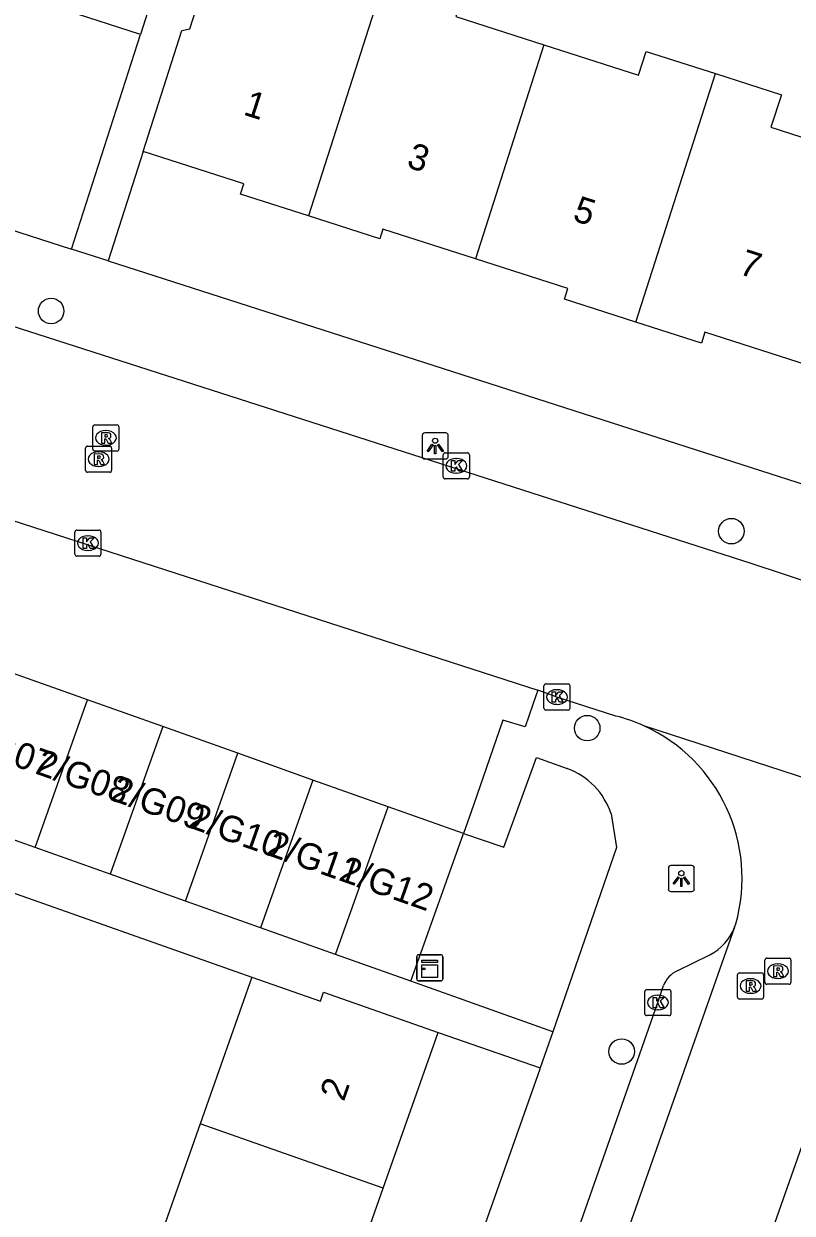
# Model space of a CAD drawing. Extents: x 163268 to 164360, y 381529 to 382285.
# Drawn here: x 163781.31 to 163810.76, y 381980.15 to 382025.7 of the extents above; entities that cross this region are included whole.
import ezdxf

# ---------------------------------------------------------------- set-up
doc = ezdxf.new("R2010")
doc.units = 0
for name, color, linetype in [('IMGEO_Boom', 7, 'Continuous'), ('IMGEO_Kast', 7, 'Continuous'), ('IMGEO_Kolk', 7, 'Continuous'), ('IMGEO_Lichtpunt', 7, 'Continuous'), ('IMGEO_Pand', 7, 'Continuous'), ('IMGEO_Pand_nummerreeks', 7, 'Continuous'), ('IMGEO_Rijbaan_lokaal_open', 7, 'Continuous'), ('IMGEO_Rioolput', 7, 'Continuous'), ('IMGEO_Voetpad_open', 7, 'Continuous')]:
    doc.layers.add(name, color=color, linetype=linetype)

msp = doc.modelspace()

# ---------------------------------------------------------------- linework, layer by layer
at = {"layer": 'IMGEO_Boom'}
for centre in [(163782.359, 382014.702), (163808.427, 382006.269), (163802.902, 381998.724), (163804.221, 381986.338)]:
    msp.add_circle(centre, 0.489, dxfattribs=at)
at = {"layer": 'IMGEO_Kast'}
for p, q in [((163796.369, 381989.118), (163796.369, 381989.959)), ((163796.369, 381989.959), (163796.369, 381989.118)), ((163796.444, 381990.043), (163797.285, 381990.043)), ((163797.285, 381990.043), (163796.444, 381990.043)), ((163797.369, 381989.968), (163797.369, 381989.127)), ((163797.369, 381989.127), (163797.369, 381989.968)), ((163797.294, 381989.043), (163796.453, 381989.043)), ((163796.453, 381989.043), (163797.294, 381989.043))]:
    msp.add_line(p, q, dxfattribs=at)
for points in [[(163796.564, 381989.833), (163797.164, 381989.833), (163797.164, 381989.748), (163796.564, 381989.748), (163796.564, 381989.833)], [(163796.564, 381989.658), (163797.164, 381989.658), (163797.164, 381989.169), (163796.564, 381989.169), (163796.564, 381989.658)]]:
    msp.add_lwpolyline(points, dxfattribs=at)
msp.add_circle((163796.648, 381989.507), 0.0377, dxfattribs=at)
for centre, start, end in [((163796.447, 381989.965), 92.4484, 184.2845), ((163796.447, 381989.965), 92.4484, 184.2845), ((163797.291, 381989.965), 2.4484, 94.2845), ((163797.291, 381989.965), 2.4484, 94.2845), ((163796.447, 381989.121), 182.4484, 274.2845), ((163796.447, 381989.121), 182.4484, 274.2845), ((163797.291, 381989.121), 272.4484, 4.2845), ((163797.291, 381989.121), 272.4484, 4.2845)]:
    msp.add_arc(centre, 0.0779, start, end, dxfattribs=at)
at = {"layer": 'IMGEO_Kolk'}
for p, q in [((163797.384, 382008.344), (163797.384, 382009.196)), ((163797.459, 382009.27), (163798.311, 382009.27)), ((163797.872, 382009.05), (163797.897, 382009.05)), ((163798.385, 382009.196), (163798.385, 382008.344)), ((163797.895, 382008.49), (163797.87, 382008.49)), ((163798.311, 382008.27), (163797.459, 382008.27)), ((163783.268, 382005.385), (163783.268, 382006.237)), ((163783.343, 382006.311), (163784.195, 382006.311)), ((163784.269, 382006.237), (163784.269, 382005.385)), ((163783.756, 382006.091), (163783.781, 382006.091)), ((163784.195, 382005.311), (163783.343, 382005.311)), ((163783.779, 382005.531), (163783.754, 382005.531)), ((163801.241, 381999.49), (163801.241, 382000.342)), ((163801.316, 382000.416), (163802.168, 382000.416)), ((163801.729, 382000.196), (163801.754, 382000.196)), ((163802.242, 382000.342), (163802.242, 381999.49)), ((163802.168, 381999.416), (163801.316, 381999.416)), ((163801.752, 381999.636), (163801.727, 381999.636)), ((163805.108, 381987.787), (163805.108, 381988.639)), ((163805.183, 381988.713), (163806.035, 381988.713)), ((163805.596, 381988.493), (163805.621, 381988.493)), ((163806.109, 381988.639), (163806.109, 381987.787)), ((163805.619, 381987.933), (163805.594, 381987.933)), ((163806.035, 381987.713), (163805.183, 381987.713))]:
    msp.add_line(p, q, dxfattribs=at)
for points in [[(163797.384, 382008.344), (163797.384, 382009.196)], [(163797.459, 382009.27), (163798.311, 382009.27)], [(163797.705, 382008.97), (163797.828, 382008.97), (163797.828, 382008.819), (163797.958, 382008.97), (163798.122, 382008.97), (163797.976, 382008.819), (163798.129, 382008.57), (163797.977, 382008.57), (163797.892, 382008.734), (163797.828, 382008.667), (163797.828, 382008.57), (163797.705, 382008.57), (163797.705, 382008.97)], [(163798.385, 382009.196), (163798.385, 382008.344)], [(163798.311, 382008.27), (163797.459, 382008.27)], [(163783.268, 382005.385), (163783.268, 382006.237)], [(163783.343, 382006.311), (163784.195, 382006.311)], [(163784.269, 382006.237), (163784.269, 382005.385)], [(163783.589, 382006.011), (163783.712, 382006.011), (163783.712, 382005.86), (163783.842, 382006.011), (163784.006, 382006.011), (163783.86, 382005.86), (163784.013, 382005.611), (163783.861, 382005.611), (163783.776, 382005.775), (163783.712, 382005.708), (163783.712, 382005.611), (163783.589, 382005.611), (163783.589, 382006.011)], [(163784.195, 382005.311), (163783.343, 382005.311)], [(163801.241, 381999.49), (163801.241, 382000.342)], [(163801.316, 382000.416), (163802.168, 382000.416)], [(163802.242, 382000.342), (163802.242, 381999.49)], [(163801.562, 382000.116), (163801.685, 382000.116), (163801.685, 381999.965), (163801.815, 382000.116), (163801.979, 382000.116), (163801.833, 381999.965), (163801.986, 381999.716), (163801.834, 381999.716), (163801.749, 381999.88), (163801.685, 381999.813), (163801.685, 381999.716), (163801.562, 381999.716), (163801.562, 382000.116)], [(163802.168, 381999.416), (163801.316, 381999.416)], [(163805.108, 381987.787), (163805.108, 381988.639)], [(163805.183, 381988.713), (163806.035, 381988.713)], [(163805.429, 381988.413), (163805.552, 381988.413), (163805.552, 381988.262), (163805.682, 381988.413), (163805.846, 381988.413), (163805.7, 381988.262), (163805.853, 381988.013), (163805.701, 381988.013), (163805.616, 381988.177), (163805.552, 381988.11), (163805.552, 381988.013), (163805.429, 381988.013), (163805.429, 381988.413)], [(163806.109, 381988.639), (163806.109, 381987.787)], [(163806.035, 381987.713), (163805.183, 381987.713)]]:
    msp.add_lwpolyline(points, dxfattribs=at)
for centre, start, end in [((163797.461, 382009.194), 91.552, 178.448), ((163797.461, 382009.194), 91.552, 178.448), ((163798.309, 382009.194), 1.552, 88.448), ((163798.309, 382009.194), 1.552, 88.448), ((163797.461, 382008.346), 181.552, 268.448), ((163797.461, 382008.346), 181.552, 268.448), ((163798.309, 382008.346), 271.552, 358.448), ((163798.309, 382008.346), 271.552, 358.448), ((163783.345, 382006.235), 91.552, 178.448), ((163783.345, 382006.235), 91.552, 178.448), ((163784.193, 382006.235), 1.552, 88.448), ((163784.193, 382006.235), 1.552, 88.448), ((163783.345, 382005.387), 181.552, 268.448), ((163783.345, 382005.387), 181.552, 268.448), ((163784.193, 382005.387), 271.552, 358.448), ((163784.193, 382005.387), 271.552, 358.448), ((163801.318, 382000.34), 91.552, 178.448), ((163801.318, 382000.34), 91.552, 178.448), ((163802.166, 382000.34), 1.552, 88.448), ((163802.166, 382000.34), 1.552, 88.448), ((163801.318, 381999.492), 181.552, 268.448), ((163801.318, 381999.492), 181.552, 268.448), ((163802.166, 381999.492), 271.552, 358.448), ((163802.166, 381999.492), 271.552, 358.448), ((163805.185, 381988.637), 91.552, 178.448), ((163805.185, 381988.637), 91.552, 178.448), ((163806.033, 381988.637), 1.552, 88.448), ((163806.033, 381988.637), 1.552, 88.448), ((163805.185, 381987.789), 181.552, 268.448), ((163805.185, 381987.789), 181.552, 268.448), ((163806.033, 381987.789), 271.552, 358.448), ((163806.033, 381987.789), 271.552, 358.448)]:
    msp.add_arc(centre, 0.0765, start, end, dxfattribs=at)
for centre, major_axis, ratio, start_param, end_param in [((163797.871, 382008.77), (-0.387, 0.002), 0.722429, 4.712389, 7.853982), ((163797.896, 382008.77), (-0.39, 0.002), 0.717154, 1.570796, 4.712389), ((163783.755, 382005.811), (-0.387, 0.002), 0.722429, 4.712389, 7.853982), ((163783.78, 382005.811), (-0.39, 0.002), 0.717154, 1.570796, 4.712389), ((163801.728, 381999.916), (-0.387, 0.002), 0.722429, 4.712389, 7.853982), ((163801.753, 381999.916), (-0.39, 0.002), 0.717154, 1.570796, 4.712389), ((163805.595, 381988.213), (-0.387, 0.002), 0.722429, 4.712389, 7.853982), ((163805.62, 381988.213), (-0.39, 0.002), 0.717154, 1.570796, 4.712389)]:
    msp.add_ellipse(centre, major_axis=major_axis, ratio=ratio, start_param=start_param, end_param=end_param, dxfattribs=at)
at = {"layer": 'IMGEO_Lichtpunt'}
for p, q in [((163796.58, 382009.935), (163796.58, 382009.128)), ((163796.58, 382009.935), (163796.58, 382009.128)), ((163797.482, 382010.03), (163796.674, 382010.03)), ((163797.482, 382010.03), (163796.674, 382010.03)), ((163797.576, 382009.128), (163797.576, 382009.935)), ((163797.576, 382009.128), (163797.576, 382009.935)), ((163796.674, 382009.034), (163797.482, 382009.034)), ((163796.674, 382009.034), (163797.482, 382009.034)), ((163806.01, 381993.368), (163806.01, 381992.561)), ((163806.01, 381993.368), (163806.01, 381992.561)), ((163806.912, 381993.463), (163806.104, 381993.463)), ((163806.912, 381993.463), (163806.104, 381993.463)), ((163807.006, 381992.561), (163807.006, 381993.368)), ((163807.006, 381992.561), (163807.006, 381993.368)), ((163806.104, 381992.467), (163806.912, 381992.467)), ((163806.104, 381992.467), (163806.912, 381992.467))]:
    msp.add_line(p, q, dxfattribs=at)
for points in [[(163796.954, 382009.599), (163796.993, 382009.571), (163796.805, 382009.309), (163796.767, 382009.336), (163796.954, 382009.599)], [(163797.056, 382009.551), (163797.103, 382009.551), (163797.103, 382009.229), (163797.056, 382009.229), (163797.056, 382009.551)], [(163797.166, 382009.571), (163797.204, 382009.598), (163797.391, 382009.336), (163797.352, 382009.308), (163797.166, 382009.571)], [(163806.384, 381993.032), (163806.423, 381993.004), (163806.235, 381992.742), (163806.197, 381992.769), (163806.384, 381993.032)], [(163806.486, 381992.984), (163806.533, 381992.984), (163806.533, 381992.662), (163806.486, 381992.662), (163806.486, 381992.984)], [(163806.596, 381993.004), (163806.634, 381993.031), (163806.821, 381992.769), (163806.782, 381992.741), (163806.596, 381993.004)]]:
    msp.add_lwpolyline(points, dxfattribs=at)
for centre in [(163797.079, 382009.733), (163806.509, 381993.166)]:
    msp.add_circle(centre, 0.0994, dxfattribs=at)
for centre, start, end in [((163796.674, 382009.935), 90, 180), ((163796.674, 382009.935), 90, 180), ((163797.482, 382009.935), 0, 90), ((163797.482, 382009.935), 0, 90), ((163796.674, 382009.128), 180, 270), ((163796.674, 382009.128), 180, 270), ((163797.482, 382009.128), 270, 0), ((163797.482, 382009.128), 270, 360), ((163806.104, 381993.368), 90, 180), ((163806.104, 381993.368), 90, 180), ((163806.912, 381993.368), 0, 90), ((163806.912, 381993.368), 0, 90), ((163806.104, 381992.561), 180, 270), ((163806.104, 381992.561), 180, 270), ((163806.912, 381992.561), 270, 0), ((163806.912, 381992.561), 270, 360)]:
    msp.add_arc(centre, 0.0946, start, end, dxfattribs=at)
at = {"layer": 'IMGEO_Pand'}
for points in [[(163785.784, 382025.296), (163782.584, 382026.322), (163783.46, 382029.067)], [(163785.887, 382020.808), (163787.373, 382025.44), (163787.679, 382025.506), (163788.663, 382028.576)], [(163786.709, 382028.197), (163785.784, 382025.296)], [(163795.26, 382027.844), (163792.216, 382018.348)], [(163795.26, 382027.844), (163798.166, 382026.912), (163797.866, 382025.977), (163801.242, 382024.894)], [(163801.242, 382024.894), (163798.615, 382016.7)], [(163801.242, 382024.894), (163804.871, 382023.73), (163805.164, 382024.644), (163807.816, 382023.794)], [(163807.816, 382023.794), (163810.342, 382022.984), (163809.942, 382021.739), (163813.86, 382020.482), (163812.869, 382017.392), (163811.342, 382012.63), (163807.414, 382013.889), (163807.279, 382013.469), (163804.764, 382014.276)], [(163804.764, 382014.276), (163807.816, 382023.794)], [(163792.216, 382018.348), (163789.618, 382019.181), (163789.743, 382019.572), (163785.887, 382020.808)], [(163798.615, 382016.7), (163795.075, 382017.835), (163794.957, 382017.469), (163792.216, 382018.348)], [(163804.764, 382014.276), (163802.025, 382015.154), (163802.156, 382015.564), (163798.615, 382016.7)], [(163783.757, 381999.808), (163783.216, 382000), (163780.878, 382000.831)], [(163781.746, 381994.149), (163783.757, 381999.808)], [(163786.636, 381998.784), (163783.757, 381999.808)], [(163786.636, 381998.784), (163784.625, 381993.126)], [(163789.514, 381997.76), (163786.636, 381998.784)], [(163787.503, 381992.103), (163789.514, 381997.76)], [(163792.393, 381996.736), (163789.514, 381997.76)], [(163792.393, 381996.736), (163790.382, 381991.079)], [(163795.271, 381995.712), (163792.393, 381996.736)], [(163793.261, 381990.056), (163795.271, 381995.712)], [(163798.155, 381994.686), (163795.271, 381995.712)], [(163781.746, 381994.149), (163778.867, 381995.172)], [(163796.14, 381989.033), (163798.155, 381994.686)], [(163784.625, 381993.126), (163781.746, 381994.149)], [(163787.503, 381992.103), (163784.625, 381993.126)], [(163790.382, 381991.079), (163787.503, 381992.103)], [(163793.261, 381990.056), (163790.382, 381991.079)], [(163796.14, 381989.033), (163793.261, 381990.056)], [(163790.056, 381989.188), (163788.074, 381983.574)], [(163790.056, 381989.188), (163792.678, 381988.262), (163792.803, 381988.614), (163797.19, 381987.065)], [(163795.083, 381981.099), (163797.19, 381987.065)], [(163788.074, 381983.574), (163786.027, 381977.775)], [(163795.083, 381981.099), (163788.074, 381983.574)], [(163793.036, 381975.3), (163795.083, 381981.099)]]:
    msp.add_lwpolyline(points, dxfattribs=at)
at = {"layer": 'IMGEO_Rijbaan_lokaal_open'}
for points in [[(163757.318, 382021.706), (163762.591, 382019.997), (163809.167, 382005.041), (163831.384, 381997.714), (163849.853, 381991.631), (163896.886, 381976.383)], [(163765.277, 382011.726), (163801.005, 382000.175)], [(163803.998, 381999.189), (163801.743, 381999.917), (163801.506, 382000), (163801.005, 382000.175)], [(163821.013, 381993.626), (163805.067, 381998.816)], [(163808.551, 381991.106), (163801.126, 381970.028)], [(163808.551, 381991.106), (163808.594, 381991.228)], [(163813.264, 381988.782), (163806.429, 381969.388), (163805.994, 381968.193)]]:
    msp.add_lwpolyline(points, dxfattribs=at)
for centre, radius, start, end in [((163802.424, 381992.96), 6.425, 65.71, 75.8198), ((163802.427, 381992.975), 6.41, 344.1823, 65.677)]:
    msp.add_arc(centre, radius, start, end, dxfattribs=at)
at = {"layer": 'IMGEO_Rioolput'}
for p, q in [((163783.957, 382009.413), (163783.957, 382010.265)), ((163784.032, 382010.339), (163784.884, 382010.339)), ((163784.958, 382010.265), (163784.958, 382009.413)), ((163784.445, 382010.119), (163784.47, 382010.119)), ((163783.678, 382008.6), (163783.678, 382009.452)), ((163783.753, 382009.526), (163784.605, 382009.526)), ((163784.884, 382009.339), (163784.032, 382009.339)), ((163784.166, 382009.306), (163784.191, 382009.306)), ((163784.468, 382009.559), (163784.443, 382009.559)), ((163784.679, 382009.452), (163784.679, 382008.6)), ((163784.605, 382008.526), (163783.753, 382008.526)), ((163784.189, 382008.746), (163784.164, 382008.746)), ((163809.708, 381988.989), (163809.708, 381989.841)), ((163809.783, 381989.915), (163810.635, 381989.915)), ((163810.709, 381989.841), (163810.709, 381988.989)), ((163808.659, 381988.421), (163808.659, 381989.273)), ((163808.734, 381989.347), (163809.586, 381989.347)), ((163809.66, 381989.273), (163809.66, 381988.421)), ((163810.196, 381989.695), (163810.221, 381989.695)), ((163809.147, 381989.127), (163809.172, 381989.127)), ((163810.635, 381988.915), (163809.783, 381988.915)), ((163810.219, 381989.135), (163810.194, 381989.135)), ((163809.586, 381988.347), (163808.734, 381988.347)), ((163809.17, 381988.567), (163809.145, 381988.567))]:
    msp.add_line(p, q, dxfattribs=at)
for points in [[(163783.957, 382009.413), (163783.957, 382010.265)], [(163784.032, 382010.339), (163784.884, 382010.339)], [(163784.958, 382010.265), (163784.958, 382009.413)], [(163784.546, 382010.037), (163784.294, 382010.039), (163784.294, 382009.639)], [(163784.294, 382009.639), (163784.418, 382009.639), (163784.418, 382009.801), (163784.429, 382009.801)], [(163784.472, 382009.958), (163784.418, 382009.958), (163784.418, 382009.877)], [(163784.418, 382009.877), (163784.47, 382009.877)], [(163784.476, 382009.772), (163784.547, 382009.639), (163784.687, 382009.639), (163784.622, 382009.765)], [(163783.678, 382008.6), (163783.678, 382009.452)], [(163783.753, 382009.526), (163784.605, 382009.526)], [(163784.884, 382009.339), (163784.032, 382009.339)], [(163784.679, 382009.452), (163784.679, 382008.6)], [(163784.267, 382009.224), (163784.015, 382009.226), (163784.015, 382008.826)], [(163784.015, 382008.826), (163784.139, 382008.826), (163784.139, 382008.988), (163784.15, 382008.988)], [(163784.193, 382009.145), (163784.139, 382009.145), (163784.139, 382009.064)], [(163784.139, 382009.064), (163784.191, 382009.064)], [(163784.197, 382008.959), (163784.268, 382008.826), (163784.408, 382008.826), (163784.343, 382008.952)], [(163784.605, 382008.526), (163783.753, 382008.526)], [(163809.708, 381988.989), (163809.708, 381989.841)], [(163809.783, 381989.915), (163810.635, 381989.915)], [(163810.709, 381989.841), (163810.709, 381988.989)], [(163808.659, 381988.421), (163808.659, 381989.273)], [(163808.734, 381989.347), (163809.586, 381989.347)], [(163809.66, 381989.273), (163809.66, 381988.421)], [(163810.297, 381989.613), (163810.045, 381989.615), (163810.045, 381989.215)], [(163810.045, 381989.215), (163810.169, 381989.215), (163810.169, 381989.377), (163810.18, 381989.377)], [(163810.223, 381989.534), (163810.169, 381989.534), (163810.169, 381989.453)], [(163810.169, 381989.453), (163810.221, 381989.453)], [(163810.227, 381989.348), (163810.298, 381989.215), (163810.438, 381989.215), (163810.373, 381989.341)], [(163809.248, 381989.045), (163808.996, 381989.047), (163808.996, 381988.647)], [(163808.996, 381988.647), (163809.12, 381988.647), (163809.12, 381988.809), (163809.131, 381988.809)], [(163809.174, 381988.966), (163809.12, 381988.966), (163809.12, 381988.885)], [(163809.12, 381988.885), (163809.172, 381988.885)], [(163810.635, 381988.915), (163809.783, 381988.915)], [(163809.586, 381988.347), (163808.734, 381988.347)], [(163809.178, 381988.78), (163809.249, 381988.647), (163809.389, 381988.647), (163809.324, 381988.773)]]:
    msp.add_lwpolyline(points, dxfattribs=at)
for centre, radius, start, end in [((163784.034, 382010.263), 0.0765, 91.552, 178.448), ((163784.034, 382010.263), 0.0765, 91.552, 178.448), ((163784.882, 382010.263), 0.0765, 1.552, 88.448), ((163784.882, 382010.263), 0.0765, 1.552, 88.448), ((163784.428, 382009.748), 0.0533, 26.0293, 88.6989), ((163784.454, 382010.066), 0.19, 274.7715, 282.9687), ((163784.478, 382009.862), 0.0964, 77.0061, 93.1865), ((163784.492, 382009.919), 0.0378, 276.6634, 79.6772), ((163784.545, 382009.927), 0.109, 350.3612, 89.416), ((163784.543, 382009.927), 0.112, 277.5842, 350.9817), ((163784.527, 382009.712), 0.108, 29.5134, 73.7905), ((163783.755, 382009.45), 0.0765, 91.552, 178.448), ((163783.755, 382009.45), 0.0765, 91.552, 178.448), ((163784.034, 382009.415), 0.0765, 181.552, 268.448), ((163784.034, 382009.415), 0.0765, 181.552, 268.448), ((163784.603, 382009.45), 0.0765, 1.552, 88.448), ((163784.603, 382009.45), 0.0765, 1.552, 88.448), ((163784.882, 382009.415), 0.0765, 271.552, 358.448), ((163784.882, 382009.415), 0.0765, 271.552, 358.448), ((163784.149, 382008.935), 0.0533, 26.0293, 88.6989), ((163784.175, 382009.253), 0.19, 274.7715, 282.9687), ((163784.199, 382009.049), 0.0964, 77.0061, 93.1865), ((163784.213, 382009.106), 0.0378, 276.6634, 79.6772), ((163784.266, 382009.114), 0.109, 350.3612, 89.416), ((163784.264, 382009.114), 0.112, 277.5842, 350.9817), ((163784.248, 382008.899), 0.108, 29.5134, 73.7905), ((163783.755, 382008.602), 0.0765, 181.552, 268.448), ((163783.755, 382008.602), 0.0765, 181.552, 268.448), ((163784.603, 382008.602), 0.0765, 271.552, 358.448), ((163784.603, 382008.602), 0.0765, 271.552, 358.448), ((163809.785, 381989.839), 0.0765, 91.552, 178.448), ((163809.785, 381989.839), 0.0765, 91.552, 178.448), ((163810.633, 381989.839), 0.0765, 1.552, 88.448), ((163810.633, 381989.839), 0.0765, 1.552, 88.448), ((163808.736, 381989.271), 0.0765, 91.552, 178.448), ((163808.736, 381989.271), 0.0765, 91.552, 178.448), ((163809.584, 381989.271), 0.0765, 1.552, 88.448), ((163809.584, 381989.271), 0.0765, 1.552, 88.448), ((163810.179, 381989.324), 0.0533, 26.0293, 88.6989), ((163810.205, 381989.642), 0.19, 274.7715, 282.9687), ((163810.229, 381989.438), 0.0964, 77.0061, 93.1865), ((163810.243, 381989.495), 0.0378, 276.6634, 79.6772), ((163810.296, 381989.503), 0.109, 350.3612, 89.416), ((163810.294, 381989.503), 0.112, 277.5842, 350.9817), ((163810.278, 381989.288), 0.108, 29.5134, 73.7905), ((163809.13, 381988.756), 0.0533, 26.0293, 88.6989), ((163809.156, 381989.074), 0.19, 274.7715, 282.9687), ((163809.18, 381988.87), 0.0964, 77.0061, 93.1865), ((163809.194, 381988.927), 0.0378, 276.6634, 79.6772), ((163809.247, 381988.935), 0.109, 350.3612, 89.416), ((163809.245, 381988.935), 0.112, 277.5842, 350.9817), ((163809.229, 381988.72), 0.108, 29.5134, 73.7905), ((163809.785, 381988.991), 0.0765, 181.552, 268.448), ((163809.785, 381988.991), 0.0765, 181.552, 268.448), ((163810.633, 381988.991), 0.0765, 271.552, 358.448), ((163810.633, 381988.991), 0.0765, 271.552, 358.448), ((163808.736, 381988.423), 0.0765, 181.552, 268.448), ((163808.736, 381988.423), 0.0765, 181.552, 268.448), ((163809.584, 381988.423), 0.0765, 271.552, 358.448), ((163809.584, 381988.423), 0.0765, 271.552, 358.448)]:
    msp.add_arc(centre, radius, start, end, dxfattribs=at)
for centre, major_axis, ratio, start_param, end_param in [((163784.444, 382009.839), (-0.387, 0.002), 0.722429, 4.712389, 7.853982), ((163784.469, 382009.839), (-0.39, 0.002), 0.717154, 1.570796, 4.712389), ((163784.165, 382009.026), (-0.387, 0.002), 0.722429, 4.712389, 7.853982), ((163784.19, 382009.026), (-0.39, 0.002), 0.717154, 1.570796, 4.712389), ((163810.195, 381989.415), (-0.387, 0.002), 0.722429, 4.712389, 7.853982), ((163810.22, 381989.415), (-0.39, 0.002), 0.717154, 1.570796, 4.712389), ((163809.146, 381988.847), (-0.387, 0.002), 0.722429, 4.712389, 7.853982), ((163809.171, 381988.847), (-0.39, 0.002), 0.717154, 1.570796, 4.712389)]:
    msp.add_ellipse(centre, major_axis=major_axis, ratio=ratio, start_param=start_param, end_param=end_param, dxfattribs=at)
at = {"layer": 'IMGEO_Voetpad_open'}
for points in [[(163783.143, 382017.074), (163785.784, 382025.296)], [(163785.887, 382020.808), (163784.545, 382016.624)], [(163773.431, 382020.194), (163783.143, 382017.074)], [(163784.545, 382016.624), (163783.143, 382017.074)], [(163784.545, 382016.624), (163836.291, 382000), (163875.242, 381987.433)], [(163801.005, 382000.175), (163800.945, 382000), (163800.523, 381998.774), (163799.673, 381999.03), (163798.543, 381995.778), (163798.155, 381994.686)], [(163798.155, 381994.686), (163799.707, 381994.161), (163800.958, 381997.595), (163802.138, 381997.175)], [(163803.818, 381995.437), (163804.03, 381994.157), (163801.584, 381987.098)], [(163777.673, 381990.259), (163778.694, 381993.201), (163790.056, 381989.188)], [(163806.343, 381989.426), (163807.6, 381990.04)], [(163801.584, 381987.098), (163796.14, 381989.033)], [(163799.456, 381970.657), (163805.61, 381988.213), (163805.827, 381988.862)], [(163797.19, 381987.065), (163801.103, 381985.709)], [(163801.584, 381987.098), (163801.103, 381985.709)], [(163801.103, 381985.709), (163801.089, 381985.668), (163792.557, 381961.53)]]:
    msp.add_lwpolyline(points, dxfattribs=at)
for centre, radius, start, end in [((163801.203, 381994.591), 2.748, 17.9366, 70.1191), ((163806.651, 381991.844), 2.038, 297.7479, 338.7785), ((163806.797, 381988.492), 1.038, 115.9431, 159.1465)]:
    msp.add_arc(centre, radius, start, end, dxfattribs=at)

# ---------------------------------------------------------------- texts
at = {"layer": 'IMGEO_Pand_nummerreeks'}
for s, rotation, p in [('1', 342.1892, (163789.686, 382022.234)), ('3', 342.1892, (163795.941, 382020.224)), ('5', 342.1892, (163802.304, 382018.18)), ('7', 342.1892, (163808.668, 382016.135)), ('2/G07', 340.641, (163778.814, 381998.016)), ('2/G08', 340.641, (163781.707, 381996.999)), ('2/G09', 340.641, (163784.592, 381995.985)), ('2/G10', 340.641, (163787.575, 381994.937)), ('2/G11', 340.641, (163790.566, 381993.886)), ('2/G12', 340.641, (163793.347, 381992.909)), ('2', 70.5522, (163793.574, 381984.393))]:
    msp.add_text(s, height=1, rotation=rotation, dxfattribs=at).set_placement(p)

doc.saveas('drawing.dxf')
